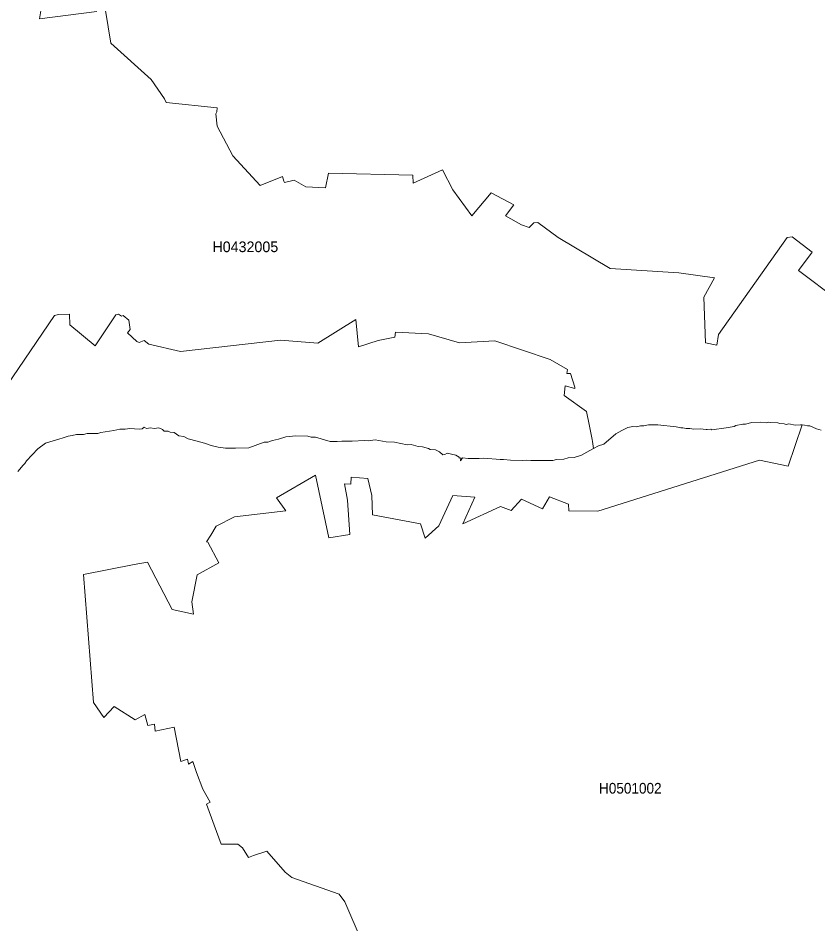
# Model space of a CAD drawing. Extents: x 369010 to 739155, y 6377141 to 6616555.
# Drawn here: x 673294 to 680791, y 6470407 to 6478900 of the extents above; entities that cross this region are included whole.
import ezdxf
from ezdxf.enums import TextEntityAlignment as Align

# ---------------------------------------------------------------- set-up
doc = ezdxf.new("R2010")
doc.units = 0
doc.header["$LTSCALE"] = 40
doc.layers.add('1', color=7, linetype='Continuous', lineweight=13)
doc.layers.add('2', color=7, linetype='Continuous')

msp = doc.modelspace()

# ---------------------------------------------------------------- linework, layer by layer
at = {"layer": '1'}
for points in [[(674030.93, 6478960.7), (673493.87, 6478891.85), (673528.29, 6479103.2)], [(673528.29, 6479103.2), (673493.87, 6478891.85), (674030.93, 6478960.7)], [(680975.48, 6476258.02), (680607.89, 6476534.08), (680738.31, 6476705.05), (680549.47, 6476850.36), (680502.47, 6476841.42), (679857.83, 6475933.8), (679843.76, 6475832.68), (679736.51, 6475854.19), (679720.29, 6476283.51), (679823.07, 6476463.25), (679487.1, 6476512.73), (678845.11, 6476551.46), (678355.05, 6476844.24), (678166.54, 6476982.43), (678129.63, 6476981.61), (678083.46, 6476935.26), (678013.29, 6476962.24), (677863.67, 6477045.99), (677940.3, 6477149.59), (677726.8, 6477262.63), (677547.72, 6477046.65), (677368.81, 6477288.78), (677271.83, 6477476.3), (676998.58, 6477350.84), (676992.79, 6477427.14), (676204, 6477445.84), (676174.54, 6477309.14), (675989.5, 6477317.91), (675880.93, 6477381.3), (675790.4, 6477358.29), (675783.95, 6477370.87), (675773.85, 6477413.74), (675563.5, 6477329), (675307.46, 6477610.02), (675160, 6477886.75), (675147.09, 6478001.44), (675158.18, 6478021.8), (675159.67, 6478059.53), (674680.37, 6478107.2), (674665.3, 6478142.12), (674540.68, 6478325.33), (674162.34, 6478665.61), (674112.19, 6478971.79)], [(674112.19, 6478971.79), (674162.34, 6478665.61), (674540.68, 6478325.33), (674665.3, 6478142.12), (674680.37, 6478107.2), (675159.67, 6478059.53), (675158.18, 6478021.8), (675147.09, 6478001.44), (675160, 6477886.75), (675307.46, 6477610.02), (675563.5, 6477329), (675773.85, 6477413.74), (675783.95, 6477370.87), (675790.4, 6477358.29), (675880.93, 6477381.3), (675989.5, 6477317.91), (676174.54, 6477309.14), (676204, 6477445.84), (676992.79, 6477427.14), (676998.58, 6477350.84), (677271.83, 6477476.3), (677368.81, 6477288.78), (677547.72, 6477046.65), (677726.8, 6477262.63), (677940.3, 6477149.59), (677863.67, 6477045.99), (678013.29, 6476962.24), (678083.46, 6476935.26), (678129.63, 6476981.61), (678166.54, 6476982.43), (678355.05, 6476844.24), (678845.11, 6476551.46), (679487.1, 6476512.73), (679823.07, 6476463.25), (679720.29, 6476283.51), (679736.51, 6475854.19), (679843.76, 6475832.68), (679857.83, 6475933.8), (680502.47, 6476841.42), (680549.47, 6476850.36), (680738.31, 6476705.05), (680607.89, 6476534.08), (680975.48, 6476258.02)], [(674406.29, 6475867.76), (674319.4, 6475949.52), (674344.89, 6475979.64), (674332.97, 6476067.03), (674280.34, 6476110.89), (674263.13, 6476105.26), (674234.5, 6476122.97), (674210.83, 6476118.34), (674016.86, 6475825.56), (673778.04, 6476022.68), (673776.05, 6476124.96), (673671.12, 6476119.33), (673636.53, 6476111.22), (673184.38, 6475449.87)], [(673184.38, 6475449.87), (673636.53, 6476111.22), (673671.12, 6476119.33), (673776.05, 6476124.96), (673778.04, 6476022.68), (674016.86, 6475825.56), (674210.83, 6476118.34), (674234.5, 6476122.97), (674263.13, 6476105.26), (674280.34, 6476110.89), (674332.97, 6476067.03), (674344.89, 6475979.64), (674319.4, 6475949.52), (674406.29, 6475867.76), (674429.96, 6475859.49), (674476.13, 6475875.71), (674518.01, 6475841.12), (674816.91, 6475774.92), (675754.49, 6475881.17), (676104.53, 6475851.54), (676458.87, 6476074.64), (676484.69, 6475818.94), (676668.73, 6475876.87), (676826.62, 6475908.97), (676832.75, 6475955.81), (677140.58, 6475940.75), (677430.55, 6475856.01), (677762.55, 6475873.56), (678282.39, 6475698.29), (678442.77, 6475603.95), (678438.8, 6475566.55), (678472.23, 6475566.55), (678512.94, 6475438.28), (678512.78, 6475425.54), (678422.25, 6475451.36), (678411.16, 6475361.65), (678621.35, 6475209.89), (678646.34, 6475090.89), (678673.48, 6474947.89), (678677.12, 6474931.34), (678687.88, 6474863.65), (678735.54, 6474888.48), (678783.04, 6474905.36), (678898.07, 6475003.17), (678952.35, 6475034.62), (679009.62, 6475060.6), (679056.62, 6475069.37), (679086.74, 6475068.88), (679128.12, 6475077.98), (679158.57, 6475077.32), (679201.6, 6475085.26), (679290.98, 6475086.75), (679460.95, 6475066.56), (679506.46, 6475058.28), (679526.16, 6475058.61), (679554.62, 6475053.15), (679591.2, 6475052.66), (679628.6, 6475044.71), (679686.7, 6475048.19), (679745.12, 6475043.88), (679753.89, 6475041.73), (679788.15, 6475044.22), (679796.09, 6475038.42), (679931.31, 6475057.79), (680006.95, 6475070.03), (680021.01, 6475081.45), (680087.88, 6475091.55), (680098.47, 6475091.05), (680112.37, 6475091.55), (680173.11, 6475108.6)], [(674496.49, 6475051.99), (674534.39, 6475058.78), (674570.64, 6475053.32), (674612.67, 6475056.63), (674648.75, 6475041.07), (674664.31, 6475027.5), (674699.4, 6475027), (674719.76, 6475016.25), (674756.33, 6475013.93), (674800.85, 6474984.63), (674848.19, 6474975.7), (674887.58, 6474955.34), (674971.82, 6474933.82), (675041, 6474913.63), (675102.57, 6474891.79), (675168.93, 6474877.06), (675237.12, 6474866.8), (675330.47, 6474866.3), (675456.08, 6474870.27), (675599.74, 6474922.57), (675635.49, 6474925.22), (675679.68, 6474940.28), (675736.28, 6474952.03), (675804.47, 6474975.2), (675897.98, 6474983.48), (676010.69, 6474979.01), (676041.14, 6474970.9), (676081.69, 6474969.9), (676218.89, 6474930.02), (676284.27, 6474929.52), (676328.12, 6474934.16), (676424.45, 6474931.67), (676540.47, 6474939.95), (676579.03, 6474937.13), (676639.93, 6474944.75), (676743.37, 6474928.03), (676820.99, 6474923.4), (676942.47, 6474899.73), (676978.39, 6474902.21), (677044.59, 6474883.84), (677084.81, 6474881.03), (677141.91, 6474863.15), (677156.97, 6474854.55), (677206.95, 6474851.57), (677243.53, 6474833.53), (677275.8, 6474804.57), (677294.67, 6474807.21), (677315.02, 6474819.46), (677396.62, 6474800.92), (677429.22, 6474782.72), (677429.22, 6474775.11), (677444.61, 6474775.6), (677441.63, 6474747.3), (677458.18, 6474776.1), (677512.14, 6474770.31), (677615.25, 6474771.47), (677659.11, 6474773.45), (677811.54, 6474761.37), (677845.46, 6474762.03), (677910.51, 6474753.43), (678021.89, 6474750.61), (678061.78, 6474754.25), (678100.84, 6474752.43), (678123.51, 6474750.61), (678193.19, 6474751.11), (678306.56, 6474753.26), (678340.16, 6474760.38), (678409.67, 6474765.18), (678448.56, 6474775.44), (678506.65, 6474778.91), (678573.85, 6474801.75), (678624.82, 6474830.55), (678687.88, 6474863.65), (678677.12, 6474931.34), (678673.48, 6474947.89), (678646.34, 6475090.89), (678621.35, 6475209.89), (678411.16, 6475361.65), (678422.25, 6475451.36), (678512.78, 6475425.54), (678512.94, 6475438.28), (678472.23, 6475566.55), (678438.8, 6475566.55), (678442.77, 6475603.95), (678282.39, 6475698.29), (677762.55, 6475873.56), (677430.55, 6475856.01), (677140.58, 6475940.75), (676832.75, 6475955.81), (676826.62, 6475908.97), (676668.73, 6475876.87), (676484.69, 6475818.94), (676458.87, 6476074.64), (676104.53, 6475851.54), (675754.49, 6475881.17), (674816.91, 6475774.92), (674518.01, 6475841.12), (674476.13, 6475875.71), (674429.96, 6475859.49), (674406.29, 6475867.76)], [(673290.63, 6474650.15), (673340.28, 6474708.24), (673356, 6474722.14), (673371.23, 6474750.12), (673477.65, 6474860.18), (673552.29, 6474913.14), (673623.29, 6474936.31), (673683.7, 6474954.02), (673705.55, 6474959.81), (673762.32, 6474979.67), (673801.87, 6474987.12), (673840.1, 6474995.39), (673905.97, 6474996.38), (673942.05, 6475005.16), (674040.69, 6475005.65), (674068.5, 6475014.59), (674192.13, 6475032.13), (674247.41, 6475044.05), (674298.71, 6475045.71), (674342.08, 6475051), (674427.31, 6475046.04), (674458.26, 6475050.17), (674475.8, 6475063.08), (674496.49, 6475051.99)], [(675102.57, 6474891.79), (675041, 6474913.63), (674971.82, 6474933.82), (674887.58, 6474955.34), (674848.19, 6474975.7), (674800.85, 6474984.63), (674756.33, 6475013.93), (674719.76, 6475016.25), (674699.4, 6475027), (674664.31, 6475027.5), (674648.75, 6475041.07), (674612.67, 6475056.63), (674570.64, 6475053.32), (674534.39, 6475058.78), (674496.49, 6475051.99), (674475.8, 6475063.08), (674458.26, 6475050.17), (674427.31, 6475046.04), (674342.08, 6475051), (674298.71, 6475045.71), (674247.41, 6475044.05), (674192.13, 6475032.13), (674068.5, 6475014.59), (674040.69, 6475005.65), (673942.05, 6475005.16), (673905.97, 6474996.38), (673840.1, 6474995.39), (673801.87, 6474987.12), (673762.32, 6474979.67), (673705.55, 6474959.81), (673683.7, 6474954.02), (673623.29, 6474936.31), (673552.29, 6474913.14), (673477.65, 6474860.18), (673371.23, 6474750.12), (673356, 6474722.14), (673340.28, 6474708.24), (673290.63, 6474650.15)], [(680643.31, 6475084.76), (680643.31, 6475084.76), (680511.73, 6474700.13), (680243.62, 6474755.08), (678728.76, 6474277.27), (678456.01, 6474278.76), (678453.69, 6474341.98), (678276.27, 6474409.67), (678210.24, 6474297.96), (678012.95, 6474388.99), (677914.81, 6474282.73), (677815.84, 6474321.13), (677463.15, 6474156.95), (677575.86, 6474406.69), (677369.31, 6474424.24), (677236.58, 6474140.73), (677110.46, 6474023.06), (677065.44, 6474156.62), (676617.26, 6474241.19), (676608.49, 6474424.07), (676572.74, 6474582.46), (676417.16, 6474594.54), (676413.36, 6474529.83), (676351.96, 6474531.82), (676381.08, 6474378.89), (676402.1, 6474057.15), (676207.31, 6474027.69), (676081.19, 6474614.24), (675715.92, 6474401.23), (675802.81, 6474279.26), (675321.69, 6474223.65), (675149.74, 6474135.76), (675099.42, 6474050.86), (675060.69, 6473988.96), (675073.77, 6473984.99), (675176.88, 6473792.51), (674972.48, 6473678.48), (674921.01, 6473426.75), (674937.56, 6473310.89), (674737.63, 6473355.41), (674506.75, 6473799.63), (674380.47, 6473776.29), (673905.64, 6473682.78), (674001.47, 6472483.87), (674098.95, 6472341.7), (674195.11, 6472446.13), (674391.73, 6472321.51), (674482.75, 6472370.66), (674509.23, 6472266.56), (674572.62, 6472279.97), (674580.24, 6472212.44), (674757.16, 6472250.34), (674820.88, 6471929.93), (674883.11, 6471950.61), (674889.73, 6471906.09), (674890.89, 6471904.77), (674930.44, 6471930.59), (674966.52, 6471825.33), (675026.77, 6471670.09), (675092.97, 6471547.94), (675058.71, 6471527.92), (675130.37, 6471333.29), (675198.89, 6471153.55), (675352.48, 6471154.87), (675397, 6471119.78), (675455.09, 6471030.58), (675498.95, 6471049.11), (675625.23, 6471088.01), (675797.85, 6470890.73), (675858.26, 6470840.41), (676304.46, 6470686.16), (676355.93, 6470612.85), (676393.17, 6470526.12), (676480.72, 6470323.88)], [(680643.31, 6475084.76), (680628.08, 6475085.76), (680577.44, 6475084.1), (680519.84, 6475095.03), (680492.87, 6475089.07), (680475.65, 6475095.19), (680435.11, 6475098), (680416.57, 6475105.45), (680342.92, 6475106.61), (680325.71, 6475111.24), (680307.17, 6475105.29), (680253.22, 6475110.42), (680173.11, 6475108.6), (680112.37, 6475091.55), (680098.47, 6475091.05), (680087.88, 6475091.55), (680021.01, 6475081.45), (680006.95, 6475070.03), (679931.31, 6475057.79), (679796.09, 6475038.42), (679788.15, 6475044.22), (679753.89, 6475041.73), (679745.12, 6475043.88), (679686.7, 6475048.19), (679628.6, 6475044.71), (679591.2, 6475052.66), (679554.62, 6475053.15), (679526.16, 6475058.61), (679506.46, 6475058.28), (679460.95, 6475066.56), (679290.98, 6475086.75), (679201.6, 6475085.26), (679158.57, 6475077.32), (679128.12, 6475077.98), (679086.74, 6475068.88), (679056.62, 6475069.37), (679009.62, 6475060.6), (678952.35, 6475034.62), (678898.07, 6475003.17), (678783.04, 6474905.36), (678735.54, 6474888.48), (678687.88, 6474863.65), (678624.82, 6474830.55), (678573.85, 6474801.75), (678506.65, 6474778.91), (678448.56, 6474775.44), (678409.67, 6474765.18), (678340.16, 6474760.38), (678306.56, 6474753.26), (678193.19, 6474751.11), (678123.51, 6474750.61), (678100.84, 6474752.43), (678061.78, 6474754.25), (678021.89, 6474750.61), (677910.51, 6474753.43), (677845.46, 6474762.03), (677811.54, 6474761.37), (677659.11, 6474773.45), (677615.25, 6474771.47), (677512.14, 6474770.31), (677458.18, 6474776.1), (677441.63, 6474747.3), (677444.61, 6474775.6), (677429.22, 6474775.11), (677429.22, 6474782.72), (677396.62, 6474800.92), (677315.02, 6474819.46), (677294.67, 6474807.21), (677275.8, 6474804.57), (677243.53, 6474833.53), (677206.95, 6474851.57), (677156.97, 6474854.55), (677141.91, 6474863.15), (677084.81, 6474881.03), (677044.59, 6474883.84), (676978.39, 6474902.21), (676942.47, 6474899.73), (676820.99, 6474923.4), (676743.37, 6474928.03), (676639.93, 6474944.75), (676579.03, 6474937.13), (676540.47, 6474939.95), (676424.45, 6474931.67), (676328.12, 6474934.16), (676284.27, 6474929.52), (676218.89, 6474930.02), (676081.69, 6474969.9), (676041.14, 6474970.9), (676010.69, 6474979.01), (675897.98, 6474983.48), (675804.47, 6474975.2), (675736.28, 6474952.03), (675679.68, 6474940.28), (675635.49, 6474925.22), (675599.74, 6474922.57), (675456.08, 6474870.27), (675330.47, 6474866.3), (675237.12, 6474866.8), (675168.93, 6474877.06), (675102.57, 6474891.79)], [(676608.49, 6474424.07), (676617.26, 6474241.19), (677065.44, 6474156.62), (677110.46, 6474023.06), (677236.58, 6474140.73), (677369.31, 6474424.24), (677575.86, 6474406.69), (677463.15, 6474156.95), (677815.84, 6474321.13), (677914.81, 6474282.73), (678012.95, 6474388.99), (678210.24, 6474297.96), (678276.27, 6474409.67), (678453.69, 6474341.98), (678456.01, 6474278.76), (678728.76, 6474277.27), (680243.62, 6474755.08), (680511.73, 6474700.13), (680643.31, 6475084.76), (680643.31, 6475084.76)], [(680173.11, 6475108.6), (680253.22, 6475110.42), (680307.17, 6475105.29), (680325.71, 6475111.24), (680342.92, 6475106.61), (680416.57, 6475105.45), (680435.11, 6475098), (680475.65, 6475095.19), (680492.87, 6475089.07), (680519.84, 6475095.03), (680577.44, 6475084.1), (680628.08, 6475085.76), (680643.31, 6475084.76), (680665.65, 6475083.61), (680694.95, 6475077.15), (680716.13, 6475078.14), (680778.36, 6475049.18), (680820.56, 6475035.11)], [(680820.56, 6475035.11), (680778.36, 6475049.18), (680716.13, 6475078.14), (680694.95, 6475077.15), (680665.65, 6475083.61), (680643.31, 6475084.76)], [(676480.72, 6470323.88), (676393.17, 6470526.12), (676355.93, 6470612.85), (676304.46, 6470686.16), (675858.26, 6470840.41), (675797.85, 6470890.73), (675625.23, 6471088.01), (675498.95, 6471049.11), (675455.09, 6471030.58), (675397, 6471119.78), (675352.48, 6471154.87), (675198.89, 6471153.55), (675130.37, 6471333.29), (675058.71, 6471527.92), (675092.97, 6471547.94), (675026.77, 6471670.09), (674966.52, 6471825.33), (674930.44, 6471930.59), (674890.89, 6471904.77), (674889.73, 6471906.09), (674883.11, 6471950.61), (674820.88, 6471929.93), (674757.16, 6472250.34), (674580.24, 6472212.44), (674572.62, 6472279.97), (674509.23, 6472266.56), (674482.75, 6472370.66), (674391.73, 6472321.51), (674195.11, 6472446.13), (674098.95, 6472341.7), (674001.47, 6472483.87), (673905.64, 6473682.78), (674380.47, 6473776.29), (674506.75, 6473799.63), (674737.63, 6473355.41), (674937.56, 6473310.89), (674921.01, 6473426.75), (674972.48, 6473678.48), (675176.88, 6473792.51), (675073.77, 6473984.99), (675060.69, 6473988.96), (675099.42, 6474050.86), (675149.74, 6474135.76), (675321.69, 6474223.65), (675802.81, 6474279.26), (675715.92, 6474401.23), (676081.19, 6474614.24), (676207.31, 6474027.69), (676402.1, 6474057.15), (676381.08, 6474378.89), (676351.96, 6474531.82), (676413.36, 6474529.83), (676417.16, 6474594.54), (676572.74, 6474582.46), (676608.49, 6474424.07)]]:
    msp.add_lwpolyline(points, dxfattribs=at)

# ---------------------------------------------------------------- texts
at = {"layer": '2'}
msp.add_text('H0432005', height=100, dxfattribs=at).set_placement((675423.91, 6476705.62), align=Align.CENTER)
at = {"layer": '2', "width": 0.95}
msp.add_text('H0501002', height=100, dxfattribs=at).set_placement((679032.55, 6471628.4), align=Align.CENTER)

doc.saveas('drawing.dxf')
